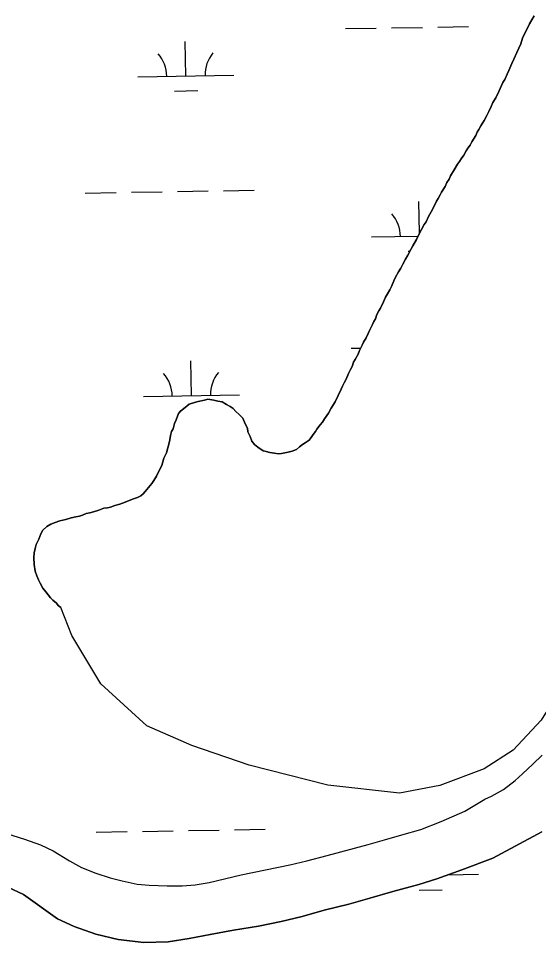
# Model space of a CAD drawing. Extents: x 3887375 to 3925618, y 296674 to 322633.
# Drawn here: x 3914501 to 3915043, y 306996 to 307958 of the extents above; entities that cross this region are included whole.
import ezdxf

# ---------------------------------------------------------------- set-up
doc = ezdxf.new("R2010")
doc.units = 0
doc.layers.add('V-TOPO-SHOR', color=7, linetype='Continuous')
doc.layers.add('V-WETL-SWMP', color=7, linetype='Continuous')

msp = doc.modelspace()

# ---------------------------------------------------------------- linework, layer by layer
at = {"layer": 'V-TOPO-SHOR'}
for points in [[(3915038.26, 307960.55), (3915033.56, 307952.27), (3915030.44, 307945.66), (3915028.35, 307941.8), (3915026.28, 307937.4), (3915024.24, 307931.36), (3915022.17, 307926.95), (3915020.09, 307922.55), (3915016.99, 307915.4), (3915014.92, 307910.99), (3915011.82, 307903.84), (3915010.27, 307899.99), (3915007.68, 307894.49), (3915005.58, 307891.17), (3915003, 307885.12)], [(3915003, 307885.12), (3915001.44, 307881.81), (3914998.33, 307875.21), (3914995.18, 307870.23), (3914993.64, 307866.38), (3914991.04, 307860.88), (3914988.96, 307857.02), (3914986.36, 307851.51), (3914982.68, 307845.98), (3914980.59, 307842.12), (3914979.02, 307839.36), (3914977.47, 307836.05), (3914973.27, 307829.42), (3914971.71, 307826.11), (3914969.06, 307822.79), (3914967.5, 307820.03), (3914964.88, 307815.61), (3914962.25, 307811.73), (3914960.68, 307808.98), (3914958.56, 307806.2), (3914954.9, 307800.13), (3914951.23, 307794.05), (3914949.67, 307790.75), (3914947.17, 307787.01), (3914945.49, 307783.02), (3914941.83, 307776.95), (3914940.26, 307774.19), (3914938.17, 307770.33), (3914936.6, 307767.57), (3914934.52, 307763.16), (3914930.87, 307756.54), (3914928.26, 307751.58), (3914925.67, 307746.07), (3914923.55, 307743.3), (3914920.95, 307738.34), (3914918.86, 307734.48), (3914915.75, 307727.87), (3914912.09, 307721.25), (3914910, 307717.39), (3914906.88, 307711.33), (3914904.25, 307707.45), (3914901.65, 307701.94), (3914899.56, 307698.08), (3914896.93, 307694.21), (3914893.79, 307688.69), (3914892.25, 307684.84), (3914889.67, 307678.79), (3914888.12, 307675.49), (3914885.49, 307671.07), (3914883.4, 307667.75), (3914881.33, 307662.8), (3914878.22, 307656.19), (3914876.65, 307653.43), (3914874.56, 307649.57), (3914873.03, 307645.18), (3914871.46, 307642.42), (3914869.91, 307639.12), (3914866.78, 307633.05), (3914865.23, 307629.75), (3914863.15, 307625.35), (3914860.53, 307620.93), (3914858.98, 307617.62), (3914856.38, 307612.12), (3914854.84, 307608.27), (3914851.7, 307602.75), (3914850.13, 307599.99), (3914848.6, 307595.6), (3914847.04, 307592.29), (3914844.96, 307588.43), (3914842.38, 307582.38), (3914840.29, 307578.52), (3914838.73, 307575.22), (3914837.18, 307571.91), (3914834.06, 307565.3), (3914830.95, 307558.7), (3914826.75, 307552.06), (3914824.15, 307547.1), (3914819.93, 307541.01), (3914817.83, 307537.7), (3914815.45, 307534.92), (3914811.88, 307530.2), (3914810.71, 307528), (3914808.2, 307524.81), (3914806.75, 307522.73), (3914804.12, 307518.86), (3914799.82, 307516.04), (3914797.14, 307514.34), (3914793.93, 307512.08), (3914790.73, 307509.29), (3914786.41, 307507.55), (3914782.08, 307506.36), (3914775.03, 307505.11), (3914771.78, 307504.48), (3914767.94, 307505.48), (3914763.03, 307505.91), (3914759.2, 307506.91), (3914755.91, 307507.93), (3914750.37, 307511.61), (3914747.04, 307514.25), (3914744.23, 307518), (3914742.48, 307522.86)], [(3914742.48, 307522.86), (3914740.19, 307527.71), (3914739.56, 307531.5), (3914737.28, 307535.8), (3914734.96, 307541.74), (3914731.06, 307545.46), (3914727.72, 307548.65), (3914724.92, 307551.85), (3914721.6, 307553.95), (3914717.75, 307556.04), (3914713.33, 307558.66), (3914708.95, 307559.65), (3914704.57, 307560.63), (3914698.56, 307561.58), (3914694.77, 307560.4), (3914688.27, 307559.16), (3914684.48, 307557.98), (3914679.08, 307556.22), (3914674.8, 307552.85), (3914669.99, 307548.93), (3914667.86, 307546.7), (3914665.29, 307540.11), (3914663.75, 307536.26), (3914662.25, 307530.78), (3914660.68, 307528.02), (3914659.69, 307523.64), (3914658.71, 307519.26), (3914657.72, 307514.88), (3914656.72, 307511.04), (3914655.21, 307505.56), (3914652.62, 307500.05), (3914651.62, 307496.22), (3914650.62, 307492.39), (3914648.54, 307488.52), (3914644.89, 307481.36), (3914642.27, 307476.94), (3914640.17, 307473.62), (3914636.45, 307469.72), (3914633.29, 307465.29), (3914631.16, 307463.07), (3914628.49, 307460.83), (3914625.27, 307459.12), (3914619.86, 307457.35), (3914612.31, 307454.46), (3914606.91, 307452.15), (3914601.5, 307450.93), (3914597.18, 307449.2), (3914593.93, 307448.58), (3914590.13, 307447.94), (3914584.73, 307446.18), (3914579.32, 307444.42), (3914575.54, 307443.25), (3914571.74, 307442.61), (3914567.97, 307440.89), (3914564.73, 307439.72), (3914560.93, 307439.09), (3914556.06, 307437.89), (3914550.66, 307436.13), (3914544.15, 307434.89), (3914539.29, 307433.14), (3914534.97, 307431.4), (3914530.67, 307429.12), (3914526.4, 307425.21), (3914524.32, 307421.35), (3914522.27, 307415.86)], [(3914522.27, 307415.86), (3914519.67, 307410.35), (3914518.69, 307405.97), (3914517.7, 307401.59), (3914517.27, 307396.68), (3914517.44, 307389.6), (3914518.69, 307382.55), (3914520.44, 307377.69), (3914522.18, 307373.38), (3914523.89, 307370.15), (3914526.73, 307364.77), (3914529.55, 307361.03), (3914534.6, 307354.61), (3914536.82, 307352.48), (3914540.71, 307349.31), (3914542.41, 307346.62), (3914545.25, 307344.69)], [(3915126.79, 307343.67), (3915082.91, 307300.12), (3915066.02, 307260.25), (3915045.54, 307227.47), (3915016.53, 307196.07), (3914986.05, 307176.75), (3914939.92, 307159.5), (3914898.02, 307151.51), (3914823.35, 307159.73), (3914741.52, 307180.71), (3914681.73, 307201.07), (3914634.73, 307221.48), (3914586.93, 307265.35), (3914556.86, 307315.69), (3914545.25, 307344.69)], [(3914488.57, 307109.43), (3914507.43, 307103.64), (3914524.16, 307097.67), (3914537.34, 307091.33), (3914554.27, 307080.91), (3914566.92, 307073.86), (3914581.87, 307068.23), (3914596.83, 307063.32), (3914609.1, 307059.99), (3914624.93, 307056.68), (3914637.38, 307055.49), (3914656.22, 307055.04), (3914671.69, 307054.92), (3914685.19, 307056.05), (3914699.75, 307058.24), (3914733.13, 307066.55), (3914783.74, 307076.9), (3914801.5, 307080.88), (3914822.63, 307086.66), (3914865.41, 307098.04), (3914882.46, 307102.9), (3914900.39, 307107.96), (3914920.27, 307113.55), (3914941.56, 307121.81), (3914966.22, 307132.58), (3914986.79, 307145.29), (3914993.89, 307148.16), (3915006.47, 307155.32), (3915018.34, 307164.44), (3915026.31, 307171.58), (3915036.93, 307181.58), (3915046.67, 307190.86)], [(3914490.05, 307053.63), (3914506.43, 307045.88), (3914541.73, 307020.43), (3914559.18, 307012.68), (3914581.61, 307004.6), (3914605.09, 306999.01), (3914631.77, 306995.93), (3914657, 306996.74), (3914679.02, 307000.03), (3914700.69, 307004.39), (3914725.2, 307008.76), (3914751.13, 307012.78), (3914774.93, 307017.85), (3914796.59, 307022.92), (3914819.67, 307029.77), (3914845.23, 307035.92), (3914867.25, 307042.06), (3914891.04, 307048.91), (3914918.02, 307056.49), (3914936.84, 307062.25), (3914963.1, 307071.61), (3914995.4, 307083.83), (3915046.12, 307111.06)]]:
    msp.add_lwpolyline(points, dxfattribs=at)
at = {"layer": 'V-WETL-SWMP'}
for p, q in [((3914841.83, 307947.27), (3914873.82, 307947.82)), ((3914889.82, 307948.09), (3914921.82, 307948.64)), ((3914937.81, 307948.92), (3914969.81, 307949.47)), ((3914675.59, 307897.98), (3914674.97, 307933.97)), ((3914625.59, 307897.12), (3914725.58, 307898.84)), ((3914663.85, 307882.34), (3914687.85, 307882.76)), ((3914570.82, 307776.09), (3914602.81, 307776.64)), ((3914618.81, 307776.92), (3914650.81, 307777.47)), ((3914666.8, 307777.74), (3914698.8, 307778.29)), ((3914714.8, 307778.56), (3914746.79, 307779.11)), ((3914918.9, 307734.55), (3914918.34, 307767.31)), ((3914868.96, 307730.46), (3914917.36, 307731.29)), ((3914907.22, 307715.68), (3914909.14, 307715.72)), ((3914847.54, 307614.64), (3914857.65, 307614.82)), ((3914681.29, 307565.35), (3914680.68, 307601.35)), ((3914631.3, 307564.5), (3914731.29, 307566.21)), ((3914669.56, 307549.72), (3914670.99, 307549.74)), ((3914582.24, 307110.84), (3914614.23, 307111.39)), ((3914630.23, 307111.66), (3914662.22, 307112.21)), ((3914678.22, 307112.49), (3914710.22, 307113.04)), ((3914726.22, 307113.31), (3914758.21, 307113.86)), ((3914948.41, 307066.38), (3914980.36, 307066.92)), ((3914918.64, 307050.43), (3914942.64, 307050.84))]:
    msp.add_line(p, q, dxfattribs=at)
for points in [[(3915045.54, 307227.47), (3915016.53, 307196.07), (3914986.05, 307176.75), (3914939.92, 307159.5), (3914898.02, 307151.51), (3914823.35, 307159.73), (3914741.52, 307180.71), (3914681.73, 307201.07), (3914634.73, 307221.48), (3914586.93, 307265.35), (3914556.86, 307315.69), (3914545.25, 307344.69), (3914542.41, 307346.62), (3914540.71, 307349.31), (3914536.82, 307352.48), (3914534.6, 307354.61), (3914529.54, 307361.03), (3914526.73, 307364.77), (3914523.89, 307370.15), (3914522.18, 307373.38), (3914520.44, 307377.69), (3914518.69, 307382.55), (3914517.44, 307389.6), (3914517.27, 307396.68), (3914517.7, 307401.59), (3914518.69, 307405.97), (3914519.67, 307410.35), (3914522.27, 307415.86), (3914524.32, 307421.35), (3914526.41, 307425.21), (3914530.67, 307429.12), (3914534.97, 307431.4), (3914539.29, 307433.14), (3914544.15, 307434.88), (3914550.65, 307436.13), (3914556.06, 307437.89), (3914560.93, 307439.09), (3914564.73, 307439.72), (3914567.97, 307440.89), (3914571.74, 307442.61), (3914575.54, 307443.24), (3914579.32, 307444.42), (3914584.73, 307446.18), (3914590.13, 307447.94), (3914593.93, 307448.58), (3914597.18, 307449.2), (3914601.5, 307450.93), (3914606.91, 307452.15), (3914612.31, 307454.46), (3914619.86, 307457.35), (3914625.27, 307459.12), (3914628.49, 307460.83), (3914631.16, 307463.07), (3914633.29, 307465.29), (3914636.45, 307469.72), (3914640.17, 307473.62), (3914642.27, 307476.94), (3914644.89, 307481.36), (3914648.54, 307488.52), (3914650.62, 307492.39), (3914651.62, 307496.22), (3914652.62, 307500.06), (3914655.21, 307505.56), (3914656.72, 307511.04), (3914657.72, 307514.88), (3914658.71, 307519.26), (3914659.69, 307523.64), (3914660.68, 307528.02), (3914662.25, 307530.78), (3914663.75, 307536.26), (3914665.3, 307540.11), (3914667.86, 307546.7), (3914669.99, 307548.93), (3914674.8, 307552.85), (3914679.08, 307556.22), (3914684.48, 307557.98), (3914688.27, 307559.16), (3914694.77, 307560.4), (3914698.56, 307561.58), (3914704.57, 307560.63), (3914708.95, 307559.65), (3914713.33, 307558.66), (3914717.75, 307556.04), (3914721.61, 307553.95), (3914724.92, 307551.85), (3914727.72, 307548.65), (3914731.06, 307545.46), (3914734.96, 307541.74), (3914737.28, 307535.8), (3914739.56, 307531.5), (3914740.19, 307527.71), (3914742.48, 307522.86), (3914744.23, 307518), (3914747.04, 307514.25), (3914750.37, 307511.61), (3914755.91, 307507.92), (3914759.2, 307506.91), (3914763.03, 307505.91), (3914767.94, 307505.48), (3914771.78, 307504.48), (3914775.03, 307505.11), (3914782.08, 307506.36), (3914786.41, 307507.55), (3914790.73, 307509.29), (3914793.93, 307512.08), (3914797.14, 307514.34), (3914799.83, 307516.04), (3914804.12, 307518.86), (3914806.75, 307522.73), (3914808.2, 307524.81), (3914810.71, 307528), (3914811.88, 307530.2), (3914815.45, 307534.92), (3914817.83, 307537.7), (3914819.93, 307541.01), (3914824.15, 307547.1), (3914826.75, 307552.06), (3914830.95, 307558.7), (3914834.06, 307565.3), (3914837.18, 307571.91), (3914838.73, 307575.22), (3914840.29, 307578.52), (3914842.38, 307582.38), (3914844.96, 307588.43), (3914847.05, 307592.29), (3914848.6, 307595.6), (3914850.13, 307599.99), (3914851.7, 307602.75), (3914854.84, 307608.27), (3914856.38, 307612.12), (3914858.98, 307617.62), (3914860.53, 307620.93), (3914863.15, 307625.35), (3914865.23, 307629.75), (3914866.78, 307633.05), (3914869.91, 307639.12), (3914871.46, 307642.42), (3914873.03, 307645.18), (3914874.56, 307649.57), (3914876.65, 307653.43), (3914878.22, 307656.19), (3914881.33, 307662.8), (3914883.4, 307667.75), (3914885.5, 307671.07), (3914888.12, 307675.49), (3914889.67, 307678.79), (3914892.25, 307684.84), (3914893.79, 307688.69), (3914896.93, 307694.21), (3914899.56, 307698.08), (3914901.65, 307701.94), (3914904.25, 307707.45), (3914906.88, 307711.32), (3914910, 307717.39), (3914912.09, 307721.25), (3914915.75, 307727.87), (3914918.86, 307734.48), (3914920.95, 307738.34), (3914923.55, 307743.3), (3914925.67, 307746.07), (3914928.26, 307751.58), (3914930.87, 307756.54), (3914934.52, 307763.16), (3914936.6, 307767.57), (3914938.17, 307770.33), (3914940.25, 307774.19), (3914941.82, 307776.95), (3914945.49, 307783.02), (3914947.17, 307787.01), (3914949.67, 307790.75), (3914951.23, 307794.05), (3914954.89, 307800.13), (3914958.56, 307806.2), (3914960.68, 307808.98), (3914962.25, 307811.73), (3914964.88, 307815.61), (3914967.5, 307820.03), (3914969.07, 307822.79), (3914971.71, 307826.12), (3914973.27, 307829.42), (3914977.47, 307836.05), (3914979.02, 307839.36), (3914980.59, 307842.12), (3914982.68, 307845.98), (3914986.36, 307851.51), (3914988.96, 307857.02), (3914991.04, 307860.88), (3914993.64, 307866.38), (3914995.18, 307870.23), (3914998.33, 307875.21), (3915001.44, 307881.81), (3915003, 307885.12), (3915005.58, 307891.17), (3915007.68, 307894.49), (3915010.27, 307899.99), (3915011.82, 307903.84), (3915014.92, 307910.99), (3915016.99, 307915.4), (3915020.09, 307922.55), (3915022.17, 307926.95), (3915024.24, 307931.36), (3915026.28, 307937.4), (3915028.35, 307941.8), (3915030.44, 307945.66), (3915033.55, 307952.27), (3915038.26, 307960.55)], [(3914488.57, 307109.43), (3914507.43, 307103.64), (3914524.16, 307097.67), (3914537.34, 307091.33), (3914554.27, 307080.91), (3914566.92, 307073.86), (3914581.87, 307068.23), (3914596.82, 307063.32), (3914609.1, 307059.99), (3914624.93, 307056.68), (3914637.38, 307055.49), (3914656.22, 307055.04), (3914671.69, 307054.92), (3914685.19, 307056.05), (3914699.75, 307058.24), (3914733.13, 307066.55), (3914783.74, 307076.9), (3914801.5, 307080.88), (3914822.63, 307086.66), (3914865.41, 307098.04), (3914882.46, 307102.9), (3914900.39, 307107.96), (3914920.27, 307113.55), (3914941.56, 307121.82), (3914966.22, 307132.58), (3914986.79, 307145.29), (3914993.88, 307148.16), (3915006.47, 307155.32), (3915018.34, 307164.44), (3915026.31, 307171.58), (3915036.93, 307181.58), (3915046.67, 307190.86)], [(3915046.12, 307111.06), (3914995.4, 307083.83), (3914963.1, 307071.61), (3914936.84, 307062.25), (3914918.02, 307056.49), (3914891.04, 307048.91), (3914867.25, 307042.06), (3914845.23, 307035.92), (3914819.67, 307029.77), (3914796.59, 307022.92), (3914774.93, 307017.85), (3914751.13, 307012.78), (3914725.2, 307008.76), (3914700.69, 307004.39), (3914679.02, 307000.03), (3914657, 306996.74), (3914631.77, 306995.92), (3914605.09, 306999.01), (3914581.61, 307004.6), (3914559.18, 307012.68), (3914541.73, 307020.43), (3914506.43, 307045.88), (3914490.05, 307053.63)]]:
    msp.add_lwpolyline(points, dxfattribs=at)
for centre, start, end in [((3914620.34, 307897.51), 0.21154, 41.7552), ((3914730.81, 307899.4), 140.21154, 181.75519), ((3914863.71, 307730.85), 0.21154, 41.7552), ((3914736.52, 307566.78), 140.21154, 181.75519), ((3914626.05, 307564.88), 0.21154, 41.7552), ((3914985.6, 307067.49), 180.68546, 181.75519)]:
    msp.add_arc(centre, 35.25, start, end, dxfattribs=at)

doc.saveas('drawing.dxf')
